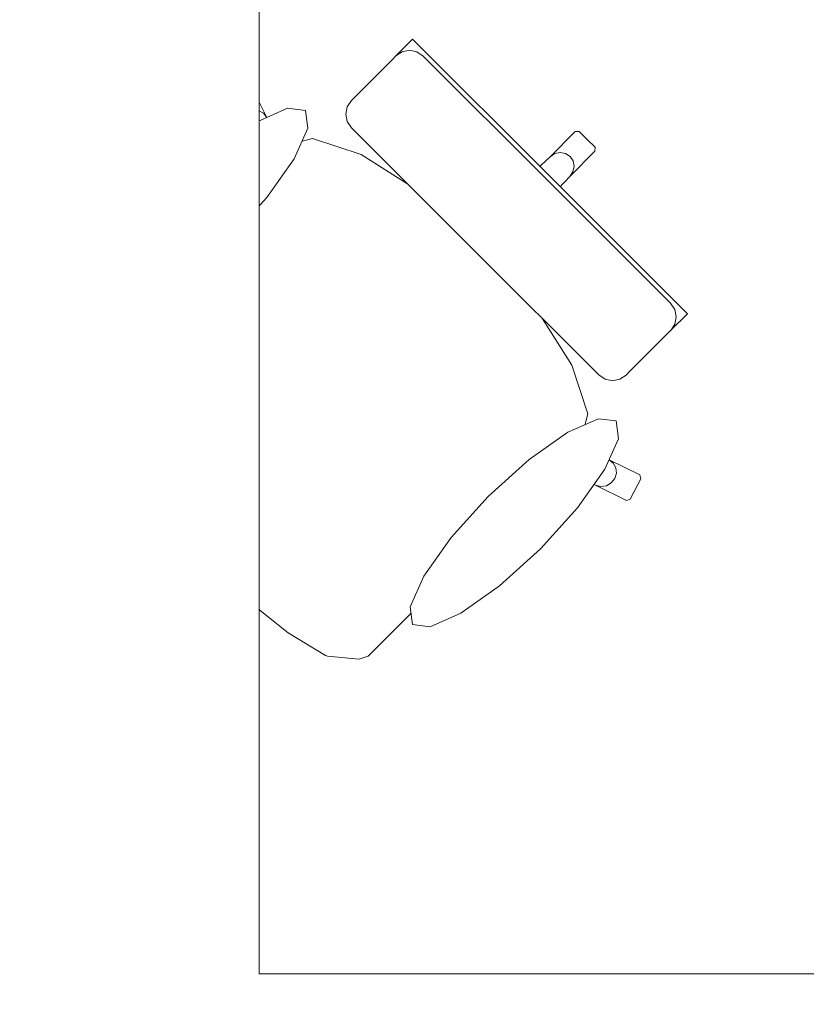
# Model space of a CAD drawing. Header units: metres. Extents: x -4 to 100, y -11 to 17.
# Tile 327 of 656: x 19.211 to 19.832, y 11.466 to 12.244. Entities that reach past the tile are written whole.
import ezdxf

# ---------------------------------------------------------------- set-up
doc = ezdxf.new("R2010")
doc.units = ezdxf.units.M
doc.header["$MEASUREMENT"] = 0
doc.linetypes.add('Wipeout_Contour', pattern=[1, 0, -1])
doc.layers.add('152 - Bemaßung_ Beschriftung.Ausbau', color=7, linetype='Continuous')
doc.layers.add('701 - Einrichtung.Möbel', color=7, linetype='Continuous')
doc.styles.add('ERSTELLTER_STIL_2', font='txt')
doc.dimstyles.new('ERSTELLTER_STIL__5', dxfattribs={"dimtxt": 0.1, "dimasz": 0.0532, "dimexe": 0.18, "dimexo": 0.0625, "dimgap": 0, "dimtad": 1, "dimtih": 1, "dimtoh": 1, "dimzin": 0, "dimdsep": 46, "dimtxsty": 'ERSTELLTER_STIL_2', "dimblk": 'ARROWHEAD_2', "dimblk1": 'ARROWHEAD_2', "dimblk2": 'ARROWHEAD_2', "dimcen": 0.09, "dimse1": 1, "dimse2": 1, "dimclrd": 7, "dimclre": 7, "dimclrt": 7, "dimazin": 0, "dimtfac": 1, "dimtdec": 4, "dimtmove": 0, "dimatfit": 3, "dimfxl": 1, "dimtolj": 1, "dimtzin": 0, "dimarcsym": 0})

# ---------------------------------------------------------------- blocks, each defined once
blk = doc.blocks.new('*D328')
at = {"layer": '152 - Bemaßung_ Beschriftung.Ausbau', "color": 7, "linetype": 'Continuous', "lineweight": 5}
for p, q in [((18.59998, 15.3025), (18.59998, 15.4075)), ((18.62018, 15.39), (18.57977, 15.32)), ((22.07017, 15.39), (22.02975, 15.32)), ((18.46998, 15.355), (18.59998, 15.355)), ((18.59998, 15.355), (22.04996, 15.355))]:
    blk.add_line(p, q, dxfattribs=at)
at = {"layer": '152 - Bemaßung_ Beschriftung.Ausbau', "color": 7, "lineweight": 5, "char_height": 0.1, "attachment_point": 7, "style": 'ERSTELLTER_STIL_2'}
for s, insert in [('\\A1;{\\pql;\\fArial|b0|i0|c0|p38;3,45}', (20.11605, 15.375)), ('\\A1;{\\pql;\\fArial|b0|i0|c0|p38;15}', (21.87796, 15.375))]:
    blk.add_mtext(s, dxfattribs=dict(at, insert=insert))
blk = doc.blocks.new('ARROWHEAD_2')
at = {"color": 0, "linetype": 'Continuous', "lineweight": 0}
for p, q in [((-0.378, -0.655), (0.378, 0.655)), ((0, 0), (-1, 0))]:
    blk.add_line(p, q, dxfattribs=at)

msp = doc.modelspace()

# ---------------------------------------------------------------- wipeouts: each hides what was drawn before it
at = {"color": 254, "linetype": 'Wipeout_Contour', "lineweight": 0, "ltscale": 659.519602}
msp.add_wipeout([(19.52227, 11.77694), (19.63505, 11.88972), (19.66577, 11.87592), (19.69009, 11.86389), (19.69312, 11.86493), (19.70156, 11.88103), (19.70065, 11.88402), (19.67632, 11.89605), (19.65357, 11.90836), (19.6597, 11.93228), (19.64701, 11.97061), (19.61741, 12.01736), (19.59949, 12.03785), (19.62036, 12.05872), (19.6365, 12.07486), (19.61934, 12.09201), (19.64531, 12.11982), (19.66521, 12.13972), (19.66527, 12.14288), (19.65907, 12.14908), (19.34088, 11.83088), (19.38329, 11.79114), (19.38389, 11.79065), (19.42302, 11.75922), (19.45237, 11.74141), (19.45394, 11.74079), (19.4791, 11.73844), (19.48608, 11.74075), (19.50281, 11.75749)], dxfattribs=at).dxf.layer = '701 - Einrichtung.Möbel'

# ---------------------------------------------------------------- next in the draw order: linework, layer by layer
at = {"layer": '701 - Einrichtung.Möbel', "color": 7, "linetype": 'Continuous', "lineweight": 5}
for p, q in [((19.66521, 12.13972), (19.66527, 12.14288)), ((19.6797, 11.89342), (19.67632, 11.89605)), ((19.70065, 11.88402), (19.67632, 11.89605)), ((19.68175, 11.88965), (19.6797, 11.89342)), ((19.68091, 11.88111), (19.68218, 11.88533)), ((19.68218, 11.88533), (19.68175, 11.88965)), ((19.67429, 11.87542), (19.67814, 11.87763)), ((19.67814, 11.87763), (19.68091, 11.88111)), ((19.69312, 11.86493), (19.70156, 11.88103)), ((19.70156, 11.88103), (19.70065, 11.88402)), ((19.66577, 11.87592), (19.66994, 11.87482)), ((19.66577, 11.87592), (19.69009, 11.86389)), ((19.66994, 11.87482), (19.67429, 11.87542)), ((19.69009, 11.86389), (19.69312, 11.86493)), ((19.38329, 11.79114), (19.38389, 11.79065)), ((19.38389, 11.79065), (19.42302, 11.75922)), ((19.50281, 11.75749), (19.52227, 11.77694)), ((19.42302, 11.75922), (19.45237, 11.74141)), ((19.48608, 11.74075), (19.50281, 11.75749)), ((19.45237, 11.74141), (19.45394, 11.74079)), ((19.45394, 11.74079), (19.4791, 11.73844)), ((19.4791, 11.73844), (19.48608, 11.74075))]:
    msp.add_line(p, q, dxfattribs=at)

# ---------------------------------------------------------------- next in the draw order: wipeouts: each hides what was drawn before it
at = {"color": 254, "linetype": 'Wipeout_Contour', "lineweight": 0, "ltscale": 667.745403}
msp.add_wipeout([(19.28694, 12.01228), (19.26748, 11.99282), (19.25074, 11.97608), (19.24843, 11.96911), (19.25078, 11.94394), (19.2514, 11.94237), (19.26921, 11.91303), (19.30064, 11.87389), (19.30114, 11.87329), (19.34088, 11.83088), (19.65907, 12.14908), (19.65288, 12.15528), (19.64971, 12.15522), (19.62981, 12.13532), (19.602, 12.10935), (19.58485, 12.1265), (19.56871, 12.11037), (19.54784, 12.08949), (19.52735, 12.10741), (19.48061, 12.13702), (19.44227, 12.1497), (19.41836, 12.14357), (19.40604, 12.16633), (19.39402, 12.19065), (19.39103, 12.19157), (19.37492, 12.18313), (19.37388, 12.1801), (19.38591, 12.15577), (19.39971, 12.12505)], dxfattribs=at).dxf.layer = '701 - Einrichtung.Möbel'

# ---------------------------------------------------------------- next in the draw order: linework, layer by layer
at = {"layer": '701 - Einrichtung.Möbel', "color": 7, "linetype": 'Continuous', "lineweight": 5}
for p, q in [((19.37492, 12.18313), (19.39103, 12.19157)), ((19.39103, 12.19157), (19.39402, 12.19065)), ((19.39402, 12.19065), (19.40604, 12.16633)), ((19.37388, 12.1801), (19.37492, 12.18313)), ((19.38591, 12.15577), (19.37388, 12.1801)), ((19.38541, 12.16429), (19.38762, 12.16814)), ((19.38762, 12.16814), (19.3911, 12.17091)), ((19.3911, 12.17091), (19.39532, 12.17218)), ((19.39532, 12.17218), (19.39964, 12.17176)), ((19.39964, 12.17176), (19.40341, 12.1697)), ((19.40341, 12.1697), (19.40604, 12.16633)), ((19.40604, 12.16633), (19.41836, 12.14357)), ((19.38481, 12.15995), (19.38541, 12.16429)), ((19.38591, 12.15577), (19.38481, 12.15995)), ((19.39971, 12.12505), (19.38591, 12.15577)), ((19.41836, 12.14357), (19.44227, 12.1497)), ((19.44227, 12.1497), (19.48061, 12.13702)), ((19.62981, 12.13532), (19.64971, 12.15522)), ((19.64971, 12.15522), (19.65288, 12.15528)), ((19.65288, 12.15528), (19.65907, 12.14908)), ((19.41819, 12.14353), (19.39971, 12.12505)), ((19.41819, 12.14353), (19.41836, 12.14357)), ((19.66527, 12.14288), (19.65907, 12.14908)), ((19.48061, 12.13702), (19.52735, 12.10741)), ((19.602, 12.10935), (19.62981, 12.13532)), ((19.62981, 12.13532), (19.63349, 12.13781)), ((19.63349, 12.13781), (19.63779, 12.13875)), ((19.63779, 12.13875), (19.64205, 12.13799)), ((19.64205, 12.13799), (19.64563, 12.13564)), ((19.64531, 12.11982), (19.66521, 12.13972)), ((19.64798, 12.13206), (19.64563, 12.13564)), ((19.56871, 12.11037), (19.58485, 12.1265)), ((19.58485, 12.1265), (19.602, 12.10935)), ((19.64781, 12.1235), (19.64874, 12.1278)), ((19.64874, 12.1278), (19.64798, 12.13206)), ((19.28694, 12.01228), (19.39971, 12.12505)), ((19.61934, 12.09201), (19.64531, 12.11982)), ((19.64531, 12.11982), (19.64781, 12.1235)), ((19.52735, 12.10741), (19.54784, 12.08949)), ((19.54784, 12.08949), (19.56871, 12.11037)), ((19.602, 12.10935), (19.61067, 12.10068)), ((19.61934, 12.09201), (19.61067, 12.10068)), ((19.54784, 12.08949), (19.57539, 12.06539)), ((19.6365, 12.07486), (19.61934, 12.09201)), ((19.62036, 12.05872), (19.6365, 12.07486)), ((19.59949, 12.03785), (19.57539, 12.06539)), ((19.59949, 12.03785), (19.62036, 12.05872)), ((19.61741, 12.01736), (19.59949, 12.03785)), ((19.64701, 11.97061), (19.61741, 12.01736)), ((19.26748, 11.99282), (19.28694, 12.01228)), ((19.25074, 11.97608), (19.26748, 11.99282)), ((19.24843, 11.96911), (19.25074, 11.97608)), ((19.6597, 11.93228), (19.64701, 11.97061)), ((19.25078, 11.94394), (19.24843, 11.96911)), ((19.2514, 11.94237), (19.25078, 11.94394)), ((19.26921, 11.91303), (19.2514, 11.94237)), ((19.65357, 11.90836), (19.6597, 11.93228)), ((19.30064, 11.87389), (19.26921, 11.91303)), ((19.65352, 11.9082), (19.65357, 11.90836)), ((19.67632, 11.89605), (19.65357, 11.90836)), ((19.65352, 11.9082), (19.63505, 11.88972)), ((19.52227, 11.77694), (19.63505, 11.88972)), ((19.63505, 11.88972), (19.66577, 11.87592)), ((19.30114, 11.87329), (19.30064, 11.87389)), ((19.34088, 11.83088), (19.30114, 11.87329)), ((19.34088, 11.83088), (19.38329, 11.79114))]:
    msp.add_line(p, q, dxfattribs=at)

# ---------------------------------------------------------------- next in the draw order: wipeouts: each hides what was drawn before it
at = {"color": 254, "linetype": 'Wipeout_Contour', "lineweight": 0, "ltscale": 365.245078}
msp.add_wipeout([(19.33559, 12.11224), (19.30641, 12.07991), (19.28481, 12.04936), (19.27409, 12.02524), (19.27588, 12.01122), (19.28991, 12.00943), (19.31403, 12.02015), (19.34458, 12.04174), (19.37691, 12.07092), (19.40609, 12.10325), (19.42768, 12.1338), (19.4384, 12.15792), (19.43661, 12.17194), (19.42259, 12.17373), (19.39846, 12.16301), (19.36791, 12.14142)], dxfattribs=at).dxf.layer = '701 - Einrichtung.Möbel'
at = {"color": 254, "linetype": 'Wipeout_Contour', "lineweight": 0, "ltscale": 340.995813}
msp.add_wipeout([(19.66819, 11.96297), (19.67316, 11.95964), (19.67901, 11.95846), (19.68486, 11.9596), (19.68981, 11.96289), (19.69223, 11.96532), (19.69802, 11.97111), (19.7154, 11.98849), (19.72253, 11.99562), (19.725, 11.99809), (19.73051, 12.0036), (19.73292, 12.00601), (19.7382, 12.01128), (19.62974, 12.11974), (19.57058, 12.06058)], dxfattribs=at).dxf.layer = '701 - Einrichtung.Möbel'
at = {"color": 254, "linetype": 'Wipeout_Contour', "lineweight": 0, "ltscale": 366.534028}
msp.add_wipeout([(19.62223, 11.82559), (19.65141, 11.85792), (19.67301, 11.88847), (19.68373, 11.91259), (19.68194, 11.92662), (19.66791, 11.92841), (19.64379, 11.91769), (19.61324, 11.89609), (19.58091, 11.86691), (19.55173, 11.83459), (19.53014, 11.80404), (19.51942, 11.77991), (19.52121, 11.76589), (19.53523, 11.7641), (19.55936, 11.77482), (19.58991, 11.79641)], dxfattribs=at).dxf.layer = '701 - Einrichtung.Möbel'

# ---------------------------------------------------------------- next in the draw order: linework, layer by layer
at = {"layer": '701 - Einrichtung.Möbel', "color": 7, "linetype": 'Continuous', "lineweight": 5}
for p, q in [((19.72491, 12.01968), (19.72824, 12.01472)), ((19.72824, 12.01472), (19.72943, 12.00887)), ((19.73292, 12.00601), (19.7382, 12.01128)), ((19.725, 11.99809), (19.73051, 12.0036)), ((19.7283, 12.00304), (19.72502, 11.99811)), ((19.72943, 12.00887), (19.7283, 12.00304)), ((19.73051, 12.0036), (19.73292, 12.00601)), ((19.7154, 11.98849), (19.72253, 11.99562)), ((19.72253, 11.99562), (19.725, 11.99809)), ((19.69802, 11.97111), (19.7154, 11.98849)), ((19.69223, 11.96532), (19.69802, 11.97111)), ((19.66819, 11.96297), (19.67316, 11.95964)), ((19.68486, 11.9596), (19.68981, 11.96289)), ((19.68981, 11.96289), (19.69223, 11.96532)), ((19.67316, 11.95964), (19.67901, 11.95846)), ((19.67901, 11.95846), (19.68486, 11.9596))]:
    msp.add_line(p, q, dxfattribs=at)
at = {"layer": '701 - Einrichtung.Möbel', "color": 7, "linetype": 'Continuous', "lineweight": 5, "flags": 128}
for points in [[(19.33559, 12.11224), (19.36791, 12.14142), (19.39846, 12.16301), (19.42259, 12.17373), (19.43661, 12.17194), (19.4384, 12.15792), (19.42768, 12.1338), (19.40609, 12.10325), (19.37691, 12.07092), (19.34458, 12.04174), (19.31403, 12.02015), (19.28991, 12.00943), (19.27588, 12.01122), (19.27409, 12.02524), (19.28481, 12.04936), (19.30641, 12.07991)], [(19.62223, 11.82559), (19.65141, 11.85792), (19.67301, 11.88847), (19.68373, 11.91259), (19.68194, 11.92662), (19.66791, 11.92841), (19.64379, 11.91769), (19.61324, 11.89609), (19.58091, 11.86691), (19.55173, 11.83459), (19.53014, 11.80404), (19.51942, 11.77991), (19.52121, 11.76589), (19.53523, 11.7641), (19.55936, 11.77482), (19.58991, 11.79641)]]:
    msp.add_lwpolyline(points, close=True, dxfattribs=at)

# ---------------------------------------------------------------- next in the draw order: wipeouts: each hides what was drawn before it
at = {"color": 254, "linetype": 'Wipeout_Contour', "lineweight": 0, "ltscale": 350.12113}
msp.add_wipeout([(19.47296, 12.1582), (19.57058, 12.06058), (19.62974, 12.11974), (19.52128, 12.2282), (19.516, 12.22293), (19.51359, 12.22052), (19.50808, 12.21501), (19.50561, 12.21254), (19.49848, 12.20541), (19.4811, 12.18803), (19.47531, 12.18224), (19.47289, 12.17981), (19.46959, 12.17487), (19.46845, 12.16902), (19.46963, 12.16317)], dxfattribs=at).dxf.layer = '701 - Einrichtung.Möbel'

# ---------------------------------------------------------------- next in the draw order: linework, layer by layer
at = {"layer": '701 - Einrichtung.Möbel', "color": 7, "linetype": 'Continuous', "lineweight": 5}
for p, q in [((19.516, 12.22293), (19.52128, 12.2282)), ((19.52128, 12.2282), (19.62974, 12.11974)), ((19.50808, 12.21501), (19.51359, 12.22052)), ((19.51359, 12.22052), (19.516, 12.22293)), ((19.49848, 12.20541), (19.50561, 12.21254)), ((19.50561, 12.21254), (19.50808, 12.21501)), ((19.51303, 12.21831), (19.5081, 12.21503)), ((19.51887, 12.21944), (19.51303, 12.21831)), ((19.52471, 12.21825), (19.51887, 12.21944)), ((19.52968, 12.21491), (19.52471, 12.21825)), ((19.62729, 12.1173), (19.52968, 12.21491)), ((19.4811, 12.18803), (19.49848, 12.20541)), ((19.47289, 12.17981), (19.47531, 12.18224)), ((19.47531, 12.18224), (19.4811, 12.18803)), ((19.46845, 12.16902), (19.46959, 12.17487)), ((19.46959, 12.17487), (19.47289, 12.17981)), ((19.46963, 12.16317), (19.46845, 12.16902)), ((19.47296, 12.1582), (19.46963, 12.16317)), ((19.57058, 12.06058), (19.47296, 12.1582)), ((19.7382, 12.01128), (19.62974, 12.11974)), ((19.62729, 12.1173), (19.72491, 12.01968)), ((19.57058, 12.06058), (19.66819, 11.96297))]:
    msp.add_line(p, q, dxfattribs=at)

# ---------------------------------------------------------------- next in the draw order: wipeouts: each hides what was drawn before it
at = {"color": 254, "linetype": 'Wipeout_Contour', "lineweight": 0, "ltscale": 136.956524}
msp.add_wipeout([(18.59998, 10.68998), (20.79997, 10.68998), (20.79997, 11.48998), (19.39998, 11.48998), (19.39998, 12.68998), (18.59998, 12.68998)], dxfattribs=at).dxf.layer = '701 - Einrichtung.Möbel'

# ---------------------------------------------------------------- next in the draw order: linework, layer by layer
at = {"layer": '701 - Einrichtung.Möbel', "color": 7, "linetype": 'Continuous', "lineweight": 5, "flags": 128}
msp.add_lwpolyline([(18.59998, 10.68998), (18.59998, 12.68998), (19.39998, 12.68998), (19.39998, 11.48998), (20.79997, 11.48998), (20.79997, 10.68998)], close=True, dxfattribs=at)

# ---------------------------------------------------------------- next in the draw order: dimensions: what is measured, and where the dimension line sits
at = {"layer": '152 - Bemaßung_ Beschriftung.Ausbau', "color": 7, "linetype": 'Continuous', "lineweight": 5}
dim = msp.add_linear_dim(base=(22.04996, 15.355), p1=(18.59998, 10.74998), p2=(22.04996, 12.99998), angle=0, dimstyle='ERSTELLTER_STIL__5', dxfattribs=at)
dim.commit()
dim.dimension.update_dxf_attribs({"geometry": '*D328', "text_midpoint": (20.24593, 15.425), "dimtype": 160})

doc.saveas('drawing.dxf')
